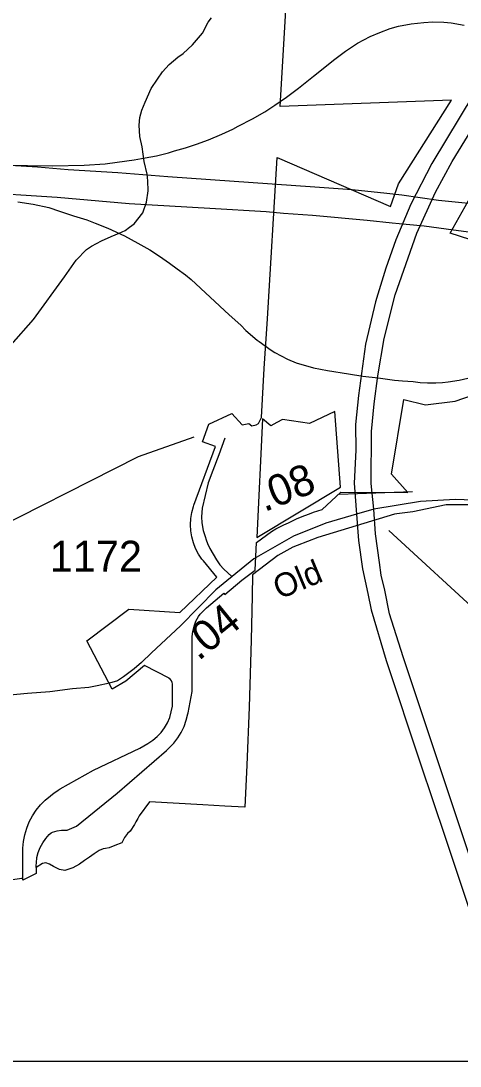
# Model space of a CAD drawing. Extents: x 2001466 to 2224147, y 644118 to 847247.
# Drawn here: x 2045845 to 2047615, y 701870 to 706082 of the extents above; entities that cross this region are included whole.
import ezdxf

# ---------------------------------------------------------------- set-up
doc = ezdxf.new("R2010")
doc.units = 0
for name, color, linetype in [('Exist Boundary Political City Limit New', 7, 'Continuous'), ('Exist Boundary Political City Limit New Hole', 7, 'Continuous'), ('Exist Boundary Political City Limit Old', 7, 'Continuous'), ('Exist Hydrographic Misc Water Feature', 7, 'Continuous'), ('Exist Road Non-System Type 51', 7, 'Continuous'), ('Exist Road Primary NC Divided Attributed', 7, 'Continuous'), ('Exist Road Secondary Mileage Hundredths English Label', 7, 'Continuous'), ('Exist Road Secondary Type 51 Attributed', 7, 'Continuous'), ('Exist Road Secondary Type 51 Label', 7, 'Continuous'), ('Exist Road Secondary Type 51 Number Label', 7, 'Continuous'), ('Map Preparation Boundary City Limit Buffer Line', 7, 'Continuous'), ('Map Preparation Inset Cut Line', 7, 'Continuous'), ('Prop Road Primary Interstate Projected', 7, 'Continuous')]:
    doc.layers.add(name, color=color, linetype=linetype)

msp = doc.modelspace()

# ---------------------------------------------------------------- linework, layer by layer
at = {"layer": 'Exist Boundary Political City Limit New'}
for points in [[(2045853, 702628.8), (2045853, 702720.4), (2045853, 702721.1), (2045853, 702748.4), (2045855.6, 702775.7), (2045860.9, 702802.6), (2045868.8, 702828.8), (2045879, 702854.2), (2045891.8, 702878.4), (2045906.8, 702901.3), (2045923.9, 702922.7), (2045943, 702942.2), (2045964, 702959.9), (2045972.9, 702966.5), (2045977.2, 702969.9), (2045995.1, 702982.4), (2046002.9, 702987.1), (2046137, 703063.6), (2046324.6, 703152.2), (2046356, 703170.1), (2046356.9, 703170.6), (2046376.4, 703183.4), (2046394.1, 703198.3), (2046410, 703215.2), (2046423.9, 703233.8), (2046435.5, 703253.9), (2046444.6, 703275.2), (2046451.2, 703297.4), (2046455.4, 703320.2), (2046456.6, 703343.4), (2046456.6, 703403.9), (2046456.1, 703410.4), (2046454.4, 703416.7), (2046451.6, 703422.6), (2046447.9, 703428), (2046443.2, 703432.6), (2046442.4, 703433.4), (2046343.6, 703485.2), (2046268.5, 703422.1), (2046212.8, 703389.9), (2046110.2, 703584.7), (2046280, 703711.8), (2046484.9, 703698.1), (2046634.6, 703840.4), (2046580.4, 703906.1), (2046574.8, 703913.2), (2046560.8, 703933.8), (2046549.1, 703955.7), (2046540, 703978.8), (2046533.4, 704002.7), (2046529.4, 704027.1), (2046528, 704051.9), (2046529.4, 704076.7), (2046533.4, 704101.2), (2046540, 704125.1), (2046542, 704130.8), (2046628.9, 704367.6), (2046577.2, 704386.6), (2046603, 704456.9), (2046694.5, 704500.4), (2046736.5, 704454.1), (2046764, 704460.1), (2046775.6, 704450.1), (2046793.2, 704454.2), (2046802.8, 704460.1), (2046814.2, 704483.5), (2046825, 704681.8), (2046838.8, 704882.3), (2046877.4, 705531.4), (2047334.9, 705334.6), (2047367.2, 705425.6), (2047580.2, 705762.4), (2046889.6, 705737.1), (2046924.8, 706332.4)], [(2047668.4, 704131.9), (2047585.8, 704132.5), (2047558.2, 704131.6), (2047424.1, 704104.3), (2047360.1, 704095.3), (2047351, 704094), (2047041.8, 704000.2), (2046957.9, 703968.4), (2046941.1, 703962.1), (2046880.1, 703927.6), (2046778.1, 703849.9), (2046776.5, 703765.1), (2046772.4, 703587.1), (2046765.5, 703317.3), (2046755.2, 703082.7), (2046748, 702914.1), (2046667.1, 702918.4), (2046577.6, 702923.2), (2046363.8, 702934.8), (2046321.5, 702878.4), (2046316.1, 702868.4), (2046308.5, 702855.2), (2046304.1, 702846.3), (2046303.1, 702844.2), (2046285, 702817.6), (2046274.5, 702807.4), (2046263, 702791.2), (2046252.5, 702770.1), (2046223, 702759.2), (2046200.8, 702750.1), (2046185.6, 702747.8), (2046176.8, 702746.4), (2046160.6, 702739.2), (2046139.8, 702725.7), (2046121.8, 702712.1), (2046101.2, 702698.5), (2046081.2, 702684.3), (2046054.6, 702669.9), (2046022.2, 702659.1), (2046000, 702662.3), (2045976.5, 702674.7), (2045959.9, 702684.5), (2045946.1, 702689.9), (2045932.5, 702687.1), (2045907, 702670.1)], [(2047668.4, 704131.9), (2047585.8, 704132.5), (2047558.2, 704131.6), (2047424.1, 704104.3), (2047360.1, 704095.3), (2047351, 704094), (2047041.8, 704000.2), (2046957.9, 703968.4), (2046941.1, 703962.1), (2046880.1, 703927.6), (2046778.1, 703849.9), (2046776.5, 703765.1), (2046772.4, 703587.1), (2046765.5, 703317.3), (2046755.2, 703082.7), (2046748, 702914.1), (2046667.1, 702918.4), (2046577.6, 702923.2), (2046363.8, 702934.8), (2046321.5, 702878.4), (2046316.1, 702868.4), (2046308.5, 702855.2), (2046304.1, 702846.3), (2046303.1, 702844.2), (2046285, 702817.6), (2046274.5, 702807.4), (2046263, 702791.2), (2046252.5, 702770.1), (2046223, 702759.2), (2046200.8, 702750.1), (2046185.6, 702747.8), (2046176.8, 702746.4), (2046160.6, 702739.2), (2046139.8, 702725.7), (2046121.8, 702712.1), (2046101.2, 702698.5), (2046081.2, 702684.3), (2046054.6, 702669.9), (2046022.2, 702659.1), (2046000, 702662.3), (2045976.5, 702674.7), (2045959.9, 702684.5), (2045946.1, 702689.9), (2045932.5, 702687.1), (2045907, 702670.1)], [(2045853, 702628.8), (2045848.8, 702626.1), (2045765.4, 702614.5), (2045743.1, 702615.1), (2045713.4, 702622.7), (2045694, 702643.9), (2045661, 702661.7), (2045641, 702669.5), (2045601.4, 702652.3), (2045557.2, 702634.9), (2045529.5, 702624.5), (2045497.2, 702621.9), (2045463.9, 702616.7), (2045440.2, 702611.5), (2045412.1, 702601.9), (2045378.9, 702585.1), (2045355.9, 702568.9), (2045340.1, 702558.9), (2045317.8, 702546.8), (2045287.5, 702538.4), (2045256.4, 702523.6), (2045233.6, 702508.8)], [(2045907, 702670.1), (2045907, 702645.9), (2045853, 702620.2), (2045853, 702628.8)], [(2045907, 702670.1), (2045907, 702645.9), (2045853, 702620.2), (2045853, 702628.8)]]:
    msp.add_lwpolyline(points, dxfattribs=at)
at = {"layer": 'Exist Boundary Political City Limit New Hole'}
for points in [[(2047654.5, 705202), (2047574.4, 705226.8), (2047660, 705377.2)], [(2046789, 703869.1), (2046794.5, 703980.3), (2046855.5, 704025), (2046873, 704034.8), (2046888.9, 704043.2), (2046905, 704051.4), (2046922.9, 704060.2), (2046937.4, 704066.9), (2046955.6, 704075.1), (2046972.2, 704082.1), (2046989, 704088.8), (2047007.6, 704095.9), (2047024.6, 704102.1), (2047041.6, 704107.9), (2047058.8, 704113.4), (2047134.2, 704183.2), (2047403.8, 704182.4), (2047338.6, 704256.2), (2047387.9, 704556.1), (2047476, 704534.9), (2047595.2, 704550.4), (2047781.2, 704615)], [(2047110.1, 704508.4), (2047008, 704460.4), (2046899.8, 704476.7), (2046876.1, 704463.9), (2046852.1, 704450.9), (2046819.1, 704478.3), (2046795.4, 704000.4), (2047132.8, 704203.4), (2047110.1, 704508.4)], [(2047668.4, 704131.9), (2047585.8, 704132.5), (2047558.2, 704131.6), (2047424.1, 704104.3), (2047360.1, 704095.3), (2047351, 704094), (2047041.8, 704000.2), (2046957.9, 703968.4), (2046941.1, 703962.1), (2046880.1, 703927.6), (2046778.1, 703849.9), (2046776.5, 703765.1), (2046772.4, 703587.1), (2046765.5, 703317.3), (2046755.2, 703082.7), (2046748, 702914.1), (2046667.1, 702918.4), (2046577.6, 702923.2), (2046363.8, 702934.8), (2046321.5, 702878.4), (2046316.1, 702868.4), (2046308.5, 702855.2), (2046304.1, 702846.3), (2046303.1, 702844.2), (2046285, 702817.6), (2046274.5, 702807.4), (2046263, 702791.2), (2046252.5, 702770.1), (2046223, 702759.2), (2046200.8, 702750.1), (2046185.6, 702747.8), (2046176.8, 702746.4), (2046160.6, 702739.2), (2046139.8, 702725.7), (2046121.8, 702712.1), (2046101.2, 702698.5), (2046081.2, 702684.3), (2046054.6, 702669.9), (2046022.2, 702659.1), (2046000, 702662.3), (2045976.5, 702674.7), (2045959.9, 702684.5), (2045946.1, 702689.9), (2045932.5, 702687.1), (2045907, 702670.1)], [(2046461.2, 703171.7), (2046477.2, 703192.8), (2046491, 703215.4), (2046502.5, 703239.2), (2046511.5, 703264.1), (2046518, 703289.8), (2046519, 703294.4), (2046534.6, 703379.8), (2046534.6, 703590.7), (2046535, 703601.3), (2046537.6, 703622.4), (2046542.8, 703643.1), (2046550.5, 703663), (2046560.5, 703681.8), (2046567.4, 703691.9), (2046593.5, 703716.8), (2046662.9, 703776), (2046667.5, 703770.4), (2046735.1, 703828.5), (2046789, 703869.1)], [(2045907, 702670.1), (2045907, 702679.1), (2045907.4, 702689.8), (2045909.9, 702710.9), (2045915.1, 702731.6), (2045922.9, 702751.4), (2045932.9, 702770.2), (2045945.2, 702787.6), (2045959.5, 702803.4), (2045967.1, 702810.2), (2045973.1, 702812.8), (2045990.6, 702818.2), (2046008.8, 702820.9), (2046027, 702820.9), (2046031.8, 702820.5), (2046068.6, 702837.2), (2046233.2, 702970), (2046431.6, 703141.6), (2046443.2, 703152.3), (2046461.2, 703171.7)]]:
    msp.add_lwpolyline(points, dxfattribs=at)
at = {"layer": 'Exist Boundary Political City Limit Old'}
msp.add_lwpolyline([(2047423.5, 704184.7), (2047128.1, 704173.8)], dxfattribs=at)
at = {"layer": 'Exist Hydrographic Misc Water Feature'}
msp.add_lwpolyline([(2043360.4, 704272.1), (2043585.6, 704247.9), (2043994.4, 704032.8), (2044202.6, 703956.4), (2045644.5, 703986.1), (2046318.5, 704326.7), (2046543.9, 704406.5)], dxfattribs=at)
at = {"layer": 'Exist Road Non-System Type 51'}
for points in [[(2045805.4, 704777.2), (2045895.4, 704879.4), (2046021, 705050.8), (2046068.3, 705117.9), (2046109.2, 705161.1), (2046129.5, 705174.6), (2046169.9, 705195.8), (2046208.3, 705213), (2046240.5, 705226.4), (2046264.8, 705237.9), (2046283.1, 705251.5), (2046301.3, 705265.1), (2046336.2, 705308.4), (2046351.1, 705352.1), (2046358, 705398), (2046356.9, 705438), (2046353.4, 705464.1), (2046342.5, 705516.3), (2046333.7, 705574.5), (2046324.5, 705616.7), (2046321.5, 705662.7), (2046324.1, 705692.7), (2046332.7, 705722.5), (2046345.3, 705754.3), (2046370.5, 705809.7), (2046395.2, 705847.2), (2046415.8, 705876.8), (2046442.4, 705906.3), (2046477, 705935.6), (2046499.3, 705951.1), (2046536.1, 705986.4), (2046577, 706033.5), (2046599.9, 706077.1), (2046613.5, 706094)], [(2046667.4, 704401.1), (2046642.1, 704333.6), (2046618.8, 704270.1), (2046599.7, 704220.5), (2046597.1, 704209.3)], [(2046599.7, 704220.5), (2046576, 704118.2), (2046573.3, 704084.3), (2046574.8, 704060.2), (2046580.2, 704028.1), (2046587.7, 704004), (2046591.8, 703991.8)], [(2046591.8, 703991.8), (2046597.1, 703975.8), (2046606.7, 703955.6), (2046620.3, 703933.3), (2046633.8, 703911), (2046647.4, 703890.8), (2046663, 703872.4), (2046695.7, 703842.9)], [(2046660.5, 703814.2), (2046630.6, 703789.8), (2046488.1, 703645.1)], [(2046488.1, 703645.1), (2046371.1, 703536.1), (2046331.7, 703496.7), (2046301.5, 703471), (2046259.1, 703439.2), (2046234.8, 703422.5), (2046201.5, 703413.4), (2046153.1, 703402.8), (2046118.3, 703396.7), (2046052.9, 703390.1), (2045962, 703379.2), (2045871.1, 703371.9), (2045800, 703364.9)]]:
    msp.add_lwpolyline(points, dxfattribs=at)
at = {"layer": 'Exist Road Primary NC Divided Attributed'}
for points in [[(2048890.4, 707771.3), (2048823.6, 707656), (2048777.4, 707578.6), (2048572.7, 707247.5), (2048383.6, 706942.9), (2048176, 706607.1), (2047772.4, 705955.1), (2047669.7, 705787.8), (2047501.3, 705507.4), (2047417.1, 705343.6), (2047355.4, 705200.5), (2047316.2, 705086.3), (2047283.1, 704981), (2047273.9, 704949.9), (2047234.4, 704779.4), (2047204.9, 704572.8), (2047194, 704456.3), (2047194.5, 704352), (2047188.2, 704219.7), (2047197, 704093.9)], [(2047267.1, 704114.4), (2047256.3, 704218.6), (2047258.6, 704427.4), (2047268.4, 704539.4), (2047283.4, 704652.4), (2047309.3, 704802.4), (2047353.1, 704977.8), (2047440.2, 705227.1), (2047516.3, 705392.1), (2047583.2, 705515.5), (2047710.1, 705724.4), (2047905, 706040.5), (2048196.8, 706512.5), (2048472.4, 706953.2), (2048643.8, 707231.6), (2048834.5, 707547.5), (2048904.8, 707657.5), (2048954.3, 707738)], [(2047845.6, 701845.1), (2047835.2, 701970.8), (2047823.1, 702093.2), (2047772.9, 702338.9), (2047684.7, 702621.6), (2047385.8, 703519.4), (2047330.7, 703692.4), (2047311, 703788.2), (2047297.2, 703849.3), (2047290.3, 703900.1), (2047274.1, 704015.5), (2047267.1, 704114.4)], [(2047197, 704093.9), (2047204.9, 703987.8), (2047221.1, 703874.7), (2047243, 703774.3), (2047256.8, 703708.6), (2047317.4, 703505.5), (2047455.8, 703087.8), (2047555, 702793.6), (2047658.8, 702482), (2047702.6, 702323.9), (2047729.7, 702217.8), (2047767.2, 701974.3), (2047779.8, 701823.2)]]:
    msp.add_lwpolyline(points, dxfattribs=at)
at = {"layer": 'Exist Road Secondary Mileage Hundredths English Label'}
msp.add_line((2047327.9, 704028.2), (2047978, 703429.5), dxfattribs=at)
at = {"layer": 'Exist Road Secondary Type 51 Attributed'}
for points in [[(2049414.3, 703657.2), (2049201, 703694.8), (2048993.1, 703744.4), (2048787.2, 703786.7), (2048657.9, 703820.5), (2048522.8, 703862.7), (2048339.1, 703950.4), (2048164.9, 704026.5), (2047994.5, 704097.2), (2047849.8, 704137.4), (2047739, 704147.9), (2047595.4, 704154.3), (2047455, 704145.8), (2047267.1, 704114.4)], [(2047267.1, 704114.4), (2047197, 704093.9)], [(2047197, 704093.9), (2047074.5, 704058.1), (2046943.6, 704006.4), (2046783.7, 703914.5), (2046660.5, 703814.2)]]:
    msp.add_lwpolyline(points, dxfattribs=at)
at = {"layer": 'Map Preparation Boundary City Limit Buffer Line'}
for points in [[(2045853, 702628.8), (2045853, 702720.4), (2045853, 702721.1), (2045853, 702748.4), (2045855.6, 702775.7), (2045860.9, 702802.6), (2045868.8, 702828.8), (2045879, 702854.2), (2045891.8, 702878.4), (2045906.8, 702901.3), (2045923.9, 702922.7), (2045943, 702942.2), (2045964, 702959.9), (2045972.9, 702966.5), (2045977.2, 702969.9), (2045995.1, 702982.4), (2046002.9, 702987.1), (2046137, 703063.6), (2046324.6, 703152.2), (2046356, 703170.1), (2046356.9, 703170.6), (2046376.4, 703183.4), (2046394.1, 703198.3), (2046410, 703215.2), (2046423.9, 703233.8), (2046435.5, 703253.9), (2046444.6, 703275.2), (2046451.2, 703297.4), (2046455.4, 703320.2), (2046456.6, 703343.4), (2046456.6, 703403.9), (2046456.1, 703410.4), (2046454.4, 703416.7), (2046451.6, 703422.6), (2046447.9, 703428), (2046443.2, 703432.6), (2046442.4, 703433.4), (2046343.6, 703485.2), (2046268.5, 703422.1), (2046212.8, 703389.9), (2046110.2, 703584.7), (2046280, 703711.8), (2046484.9, 703698.1), (2046634.6, 703840.4), (2046580.4, 703906.1), (2046574.8, 703913.2), (2046560.8, 703933.8), (2046549.1, 703955.7), (2046540, 703978.8), (2046533.4, 704002.7), (2046529.4, 704027.1), (2046528, 704051.9), (2046529.4, 704076.7), (2046533.4, 704101.2), (2046540, 704125.1), (2046542, 704130.8), (2046628.9, 704367.6), (2046577.2, 704386.6), (2046603, 704456.9), (2046694.5, 704500.4), (2046736.5, 704454.1), (2046764, 704460.1), (2046775.6, 704450.1), (2046793.2, 704454.2), (2046802.8, 704460.1), (2046814.2, 704483.5), (2046825, 704681.8), (2046838.8, 704882.3), (2046877.4, 705531.4), (2047334.9, 705334.6), (2047367.2, 705425.6), (2047580.2, 705762.4), (2046889.6, 705737.1), (2046924.8, 706332.4)], [(2047654.5, 705202), (2047574.4, 705226.8), (2047660, 705377.2)], [(2046789, 703869.1), (2046794.5, 703980.3), (2046855.5, 704025), (2046873, 704034.8), (2046888.9, 704043.2), (2046905, 704051.4), (2046922.9, 704060.2), (2046937.4, 704066.9), (2046955.6, 704075.1), (2046972.2, 704082.1), (2046989, 704088.8), (2047007.6, 704095.9), (2047024.6, 704102.1), (2047041.6, 704107.9), (2047058.8, 704113.4), (2047134.2, 704183.2), (2047403.8, 704182.4), (2047338.6, 704256.2), (2047387.9, 704556.1), (2047476, 704534.9), (2047595.2, 704550.4), (2047781.2, 704615)], [(2047110.1, 704508.4), (2047008, 704460.4), (2046899.8, 704476.7), (2046876.1, 704463.9), (2046852.1, 704450.9), (2046819.1, 704478.3), (2046795.4, 704000.4), (2047132.8, 704203.4), (2047110.1, 704508.4)], [(2047668.4, 704131.9), (2047585.8, 704132.5), (2047558.2, 704131.6), (2047424.1, 704104.3), (2047360.1, 704095.3), (2047351, 704094), (2047041.8, 704000.2), (2046957.9, 703968.4), (2046941.1, 703962.1), (2046880.1, 703927.6), (2046778.1, 703849.9), (2046776.5, 703765.1), (2046772.4, 703587.1), (2046765.5, 703317.3), (2046755.2, 703082.7), (2046748, 702914.1), (2046667.1, 702918.4), (2046577.6, 702923.2), (2046363.8, 702934.8), (2046321.5, 702878.4), (2046316.1, 702868.4), (2046308.5, 702855.2), (2046304.1, 702846.3), (2046303.1, 702844.2), (2046285, 702817.6), (2046274.5, 702807.4), (2046263, 702791.2), (2046252.5, 702770.1), (2046223, 702759.2), (2046200.8, 702750.1), (2046185.6, 702747.8), (2046176.8, 702746.4), (2046160.6, 702739.2), (2046139.8, 702725.7), (2046121.8, 702712.1), (2046101.2, 702698.5), (2046081.2, 702684.3), (2046054.6, 702669.9), (2046022.2, 702659.1), (2046000, 702662.3), (2045976.5, 702674.7), (2045959.9, 702684.5), (2045946.1, 702689.9), (2045932.5, 702687.1), (2045907, 702670.1)], [(2047668.4, 704131.9), (2047585.8, 704132.5), (2047558.2, 704131.6), (2047424.1, 704104.3), (2047360.1, 704095.3), (2047351, 704094), (2047041.8, 704000.2), (2046957.9, 703968.4), (2046941.1, 703962.1), (2046880.1, 703927.6), (2046778.1, 703849.9), (2046776.5, 703765.1), (2046772.4, 703587.1), (2046765.5, 703317.3), (2046755.2, 703082.7), (2046748, 702914.1), (2046667.1, 702918.4), (2046577.6, 702923.2), (2046363.8, 702934.8), (2046321.5, 702878.4), (2046316.1, 702868.4), (2046308.5, 702855.2), (2046304.1, 702846.3), (2046303.1, 702844.2), (2046285, 702817.6), (2046274.5, 702807.4), (2046263, 702791.2), (2046252.5, 702770.1), (2046223, 702759.2), (2046200.8, 702750.1), (2046185.6, 702747.8), (2046176.8, 702746.4), (2046160.6, 702739.2), (2046139.8, 702725.7), (2046121.8, 702712.1), (2046101.2, 702698.5), (2046081.2, 702684.3), (2046054.6, 702669.9), (2046022.2, 702659.1), (2046000, 702662.3), (2045976.5, 702674.7), (2045959.9, 702684.5), (2045946.1, 702689.9), (2045932.5, 702687.1), (2045907, 702670.1)], [(2047668.4, 704131.9), (2047585.8, 704132.5), (2047558.2, 704131.6), (2047424.1, 704104.3), (2047360.1, 704095.3), (2047351, 704094), (2047041.8, 704000.2), (2046957.9, 703968.4), (2046941.1, 703962.1), (2046880.1, 703927.6), (2046778.1, 703849.9), (2046776.5, 703765.1), (2046772.4, 703587.1), (2046765.5, 703317.3), (2046755.2, 703082.7), (2046748, 702914.1), (2046667.1, 702918.4), (2046577.6, 702923.2), (2046363.8, 702934.8), (2046321.5, 702878.4), (2046316.1, 702868.4), (2046308.5, 702855.2), (2046304.1, 702846.3), (2046303.1, 702844.2), (2046285, 702817.6), (2046274.5, 702807.4), (2046263, 702791.2), (2046252.5, 702770.1), (2046223, 702759.2), (2046200.8, 702750.1), (2046185.6, 702747.8), (2046176.8, 702746.4), (2046160.6, 702739.2), (2046139.8, 702725.7), (2046121.8, 702712.1), (2046101.2, 702698.5), (2046081.2, 702684.3), (2046054.6, 702669.9), (2046022.2, 702659.1), (2046000, 702662.3), (2045976.5, 702674.7), (2045959.9, 702684.5), (2045946.1, 702689.9), (2045932.5, 702687.1), (2045907, 702670.1)], [(2046461.2, 703171.7), (2046477.2, 703192.8), (2046491, 703215.4), (2046502.5, 703239.2), (2046511.5, 703264.1), (2046518, 703289.8), (2046519, 703294.4), (2046534.6, 703379.8), (2046534.6, 703590.7), (2046535, 703601.3), (2046537.6, 703622.4), (2046542.8, 703643.1), (2046550.5, 703663), (2046560.5, 703681.8), (2046567.4, 703691.9), (2046593.5, 703716.8), (2046662.9, 703776), (2046667.5, 703770.4), (2046735.1, 703828.5), (2046789, 703869.1)], [(2045907, 702670.1), (2045907, 702679.1), (2045907.4, 702689.8), (2045909.9, 702710.9), (2045915.1, 702731.6), (2045922.9, 702751.4), (2045932.9, 702770.2), (2045945.2, 702787.6), (2045959.5, 702803.4), (2045967.1, 702810.2), (2045973.1, 702812.8), (2045990.6, 702818.2), (2046008.8, 702820.9), (2046027, 702820.9), (2046031.8, 702820.5), (2046068.6, 702837.2), (2046233.2, 702970), (2046431.6, 703141.6), (2046443.2, 703152.3), (2046461.2, 703171.7)], [(2045853, 702628.8), (2045848.8, 702626.1), (2045765.4, 702614.5), (2045743.1, 702615.1), (2045713.4, 702622.7), (2045694, 702643.9), (2045661, 702661.7), (2045641, 702669.5), (2045601.4, 702652.3), (2045557.2, 702634.9), (2045529.5, 702624.5), (2045497.2, 702621.9), (2045463.9, 702616.7), (2045440.2, 702611.5), (2045412.1, 702601.9), (2045378.9, 702585.1), (2045355.9, 702568.9), (2045340.1, 702558.9), (2045317.8, 702546.8), (2045287.5, 702538.4), (2045256.4, 702523.6), (2045233.6, 702508.8)], [(2045907, 702670.1), (2045907, 702645.9), (2045853, 702620.2), (2045853, 702628.8)], [(2045907, 702670.1), (2045907, 702645.9), (2045853, 702620.2), (2045853, 702628.8)]]:
    msp.add_lwpolyline(points, dxfattribs=at)
at = {"layer": 'Map Preparation Inset Cut Line'}
msp.add_line((2044791.7, 701890.9), (2049677, 701890.9), dxfattribs=at)
at = {"layer": 'Prop Road Primary Interstate Projected'}
for p, q in [((2047528.1, 705359.2), (2047454.3, 705369.6)), ((2047398.2, 705262.9), (2047470.1, 705256.5)), ((2047223, 704651.3), (2047285.3, 704643.3))]:
    msp.add_line(p, q, dxfattribs=at)
for points in [[(2045770.8, 705501.3), (2045972.2, 705498.8), (2046100.6, 705501.3), (2046184.9, 705506.3), (2046233.5, 705512.4), (2046301.1, 705522.5), (2046346.5, 705530.4), (2046391.1, 705539), (2046440, 705551.2), (2046464.5, 705558.4), (2046508.4, 705570.9), (2046553.1, 705585.8), (2046600.9, 705603.1), (2046655.1, 705625.8), (2046699, 705646.2), (2046720.9, 705657.9), (2046779, 705687.8), (2046827.5, 705716.3), (2046868.4, 705742.9), (2046914.9, 705775.2), (2046964.4, 705811.3), (2047024.8, 705859.8), (2047110.2, 705928.4), (2047152.9, 705960.1), (2047169.1, 705971.1), (2047200.9, 705992.8), (2047252.2, 706019.6), (2047291.6, 706036.2), (2047332.7, 706051.2), (2047366.6, 706060.6), (2047417.5, 706070.3), (2047468.9, 706075.7), (2047505, 706078.4), (2047549.2, 706076.6), (2047579, 706073.9), (2047631.5, 706065.2)], [(2047454.3, 705369.6), (2047379.5, 705379.9), (2047320.3, 705386.7), (2047179.4, 705401), (2047029.7, 705412), (2046437.2, 705453.9), (2046235.3, 705470.4), (2046036.2, 705481.5), (2045911.8, 705492.6), (2045204, 705535.9), (2045016.1, 705554.1), (2044935.8, 705559.6), (2044636.8, 705584.8), (2044282.3, 705608.4), (2044147.6, 705617.8), (2043569.4, 705654.6), (2043383.3, 705668.1), (2043097, 705686.4)], [(2045656.1, 705392.9), (2045991.7, 705372.3), (2046280.8, 705346.5), (2046606.1, 705327.1), (2046833.3, 705313.8), (2046903.2, 705306.9), (2047020, 705298.8), (2047240.7, 705279.3), (2047341.2, 705268), (2047398.2, 705262.9)], [(2047723.9, 705336.1), (2047648.6, 705345.8), (2047528.1, 705359.2)], [(2045833.4, 705353.4), (2045894.1, 705343.3), (2045957.8, 705330.3), (2046001.1, 705315.7), (2046056.8, 705297.4), (2046110.9, 705280), (2046144, 705267.8), (2046195.6, 705247.4), (2046263.2, 705216.2), (2046316, 705187.2), (2046365, 705159.7), (2046403.6, 705134.2), (2046444.5, 705106), (2046474.7, 705083.5), (2046507.8, 705058.9), (2046531.8, 705039.9), (2046684.5, 704898.1), (2046730.8, 704855.6), (2046751.4, 704835), (2046797.4, 704796.4), (2046805.8, 704789.7), (2046853.5, 704755.5), (2046868.6, 704745.8), (2046919.3, 704718.7), (2046954.2, 704704.4), (2047024.2, 704684.2), (2047080.5, 704674), (2047165, 704659.9), (2047223, 704651.3)], [(2047470.1, 705256.5), (2047558.4, 705244.1), (2047668.6, 705229.3), (2047771, 705217.5), (2047881.2, 705203), (2048019.3, 705182.9), (2048186.9, 705152.2), (2048356.9, 705116.8), (2048571.8, 705074.3), (2048866.3, 705010.8), (2049003, 704983.1), (2049140.3, 704955.3), (2049209.8, 704938.5)], [(2047285.3, 704643.3), (2047350.7, 704635.1), (2047382.3, 704632.4), (2047426.1, 704628.8), (2047453.7, 704625.5), (2047484.2, 704623.8), (2047516.9, 704623.2), (2047544.6, 704624.9), (2047567.3, 704627.7), (2047610.6, 704634.5), (2047663.5, 704646.9)]]:
    msp.add_lwpolyline(points, dxfattribs=at)

# ---------------------------------------------------------------- texts
at = {"layer": 'Exist Road Secondary Mileage Hundredths English Label'}
for s, rotation, p in [('.08', 21.5756, (2046826.1, 704102.3)), ('.04', 39.158, (2046560.8, 703500.6))]:
    msp.add_text(s, height=125, rotation=rotation, dxfattribs=at).set_placement(p)
at = {"layer": 'Exist Road Secondary Type 51 Label'}
msp.add_text('Old', height=95, rotation=22.6553, dxfattribs=at).set_placement((2046886.4, 703749.9))
at = {"layer": 'Exist Road Secondary Type 51 Number Label'}
msp.add_text('1172', height=125, dxfattribs=at).set_placement((2045961.2, 703862.4))

doc.saveas('drawing.dxf')
